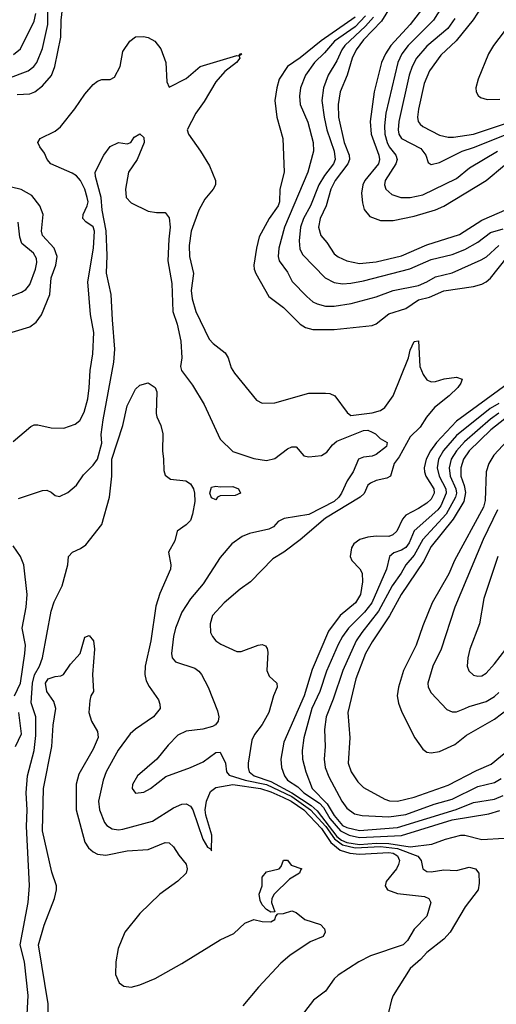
# Model space of a CAD drawing. Header units: inches. Extents: x 1305375 to 1407406, y 744550 to 841633.
# Tile 388 of 509: x 1371462 to 1373718, y 811408 to 816072. Entities that reach past the tile are written whole.
import ezdxf

# ---------------------------------------------------------------- set-up
doc = ezdxf.new("R2010")
doc.units = ezdxf.units.IN
doc.header["$MEASUREMENT"] = 0
doc.layers.add('B3871', color=7, linetype='Continuous')

msp = doc.modelspace()

# ---------------------------------------------------------------- linework, layer by layer
at = {"layer": 'B3871', "color": 5}
for points, elevation in [([(1371406, 815794), (1371500.9, 815830), (1371528.2, 815850), (1371543.4, 815870), (1371570, 815936.5), (1371594.2, 816050), (1371595.6, 816190)], 1240), ([(1373433.7, 816210), (1373310.9, 816049.1), (1373219.1, 815950), (1373193.1, 815910), (1373175.1, 815870), (1373139.3, 815730), (1373120.6, 815590), (1373125.7, 815530), (1373162.5, 815430), (1373165.4, 815410), (1373160.1, 815390), (1373096.1, 815310), (1373085.5, 815290), (1373079.4, 815250), (1373084.1, 815204.1), (1373092.6, 815172.6), (1373120.1, 815140.1), (1373170, 815120.5), (1373230, 815121.2), (1373330, 815141.8), (1373430, 815170.9), (1373470, 815189.2), (1373670, 815311.2), (1373756.4, 815383.6)], 1320), ([(1373690, 816199.3), (1373608.8, 816071.2), (1373528, 815972), (1373456.1, 815903.9), (1373402.7, 815830), (1373377.2, 815770), (1373349.1, 815649.1), (1373345, 815610), (1373348.9, 815590), (1373357.6, 815577.6), (1373370, 815566.7), (1373450, 815524.8), (1373490, 815515.5), (1373516.3, 815516.3), (1373610, 815530.3), (1373790, 815589.8)], 1380), ([(1371450, 815717.6), (1371510, 815721.6), (1371533.8, 815730), (1371570, 815759.5), (1371611.6, 815808.4), (1371627.7, 815850), (1371656.6, 815990), (1371657.6, 816070), (1371667.8, 816150)], 1220), ([(1373235.5, 816164.5), (1373175.2, 816064.8), (1373090, 815977.1), (1373054.1, 815930), (1373036.5, 815890), (1373012.8, 815810), (1372979.3, 815730), (1372969.1, 815670), (1372970.8, 815610), (1372998.5, 815490), (1373022, 815430), (1373022.6, 815410), (1373015.6, 815390), (1372955.3, 815310), (1372934.8, 815270), (1372912, 815190), (1372883.8, 815130), (1372876.6, 815090), (1372888.1, 815050), (1372916.1, 815016.1), (1372950, 814962.7), (1372970, 814948.3), (1373010, 814930.1), (1373070, 814917.7), (1373150, 814925.7), (1373270, 814954.3), (1373390, 815006.3), (1373544.5, 815055.5), (1373650, 815122.2), (1373770, 815174.1)], 1280), ([(1373459.4, 816130), (1373420.4, 816070), (1373300.3, 815950), (1373271.3, 815910), (1373252, 815870), (1373195.9, 815630), (1373188.5, 815570), (1373190.6, 815530), (1373201.3, 815490), (1373211.3, 815470), (1373242.4, 815430), (1373248.1, 815410), (1373242.2, 815390), (1373192.7, 815310), (1373188.8, 815290), (1373195.2, 815270), (1373223.6, 815243.6), (1373266.8, 815230), (1373310, 815229.6), (1373370, 815242.4), (1373530, 815320.1), (1373591.4, 815370), (1373723.4, 815450)], 1340), ([(1371432.3, 815907.7), (1371465.9, 815934.1), (1371530, 816064.9), (1371537.7, 816102.3)], 1260), ([(1373050, 816084.3), (1372888.2, 815971.8), (1372790, 815892), (1372730.1, 815850), (1372690.1, 815790), (1372678.8, 815750), (1372670.1, 815690), (1372679.4, 815610), (1372707.2, 815510), (1372713.8, 815350), (1372693.8, 815270), (1372692.4, 815210), (1372686, 815190), (1372642.1, 815130), (1372595.8, 815044.2), (1372582.1, 814990), (1372570.1, 814910.1), (1372571.4, 814890), (1372579.4, 814870), (1372641.2, 814761.2), (1372710, 814708.4), (1372790, 814629.4), (1372814.7, 814614.7), (1372850, 814605.4), (1372950, 814604.1), (1373130, 814623.7), (1373150, 814632.3), (1373210, 814678.4), (1373290, 814704.3), (1373350, 814744.9), (1373402.7, 814757.3), (1373470, 814787.7), (1373610, 814809), (1373650, 814820.1), (1373670, 814830.1), (1373690, 814848.5), (1373770, 814947.5)], 1220), ([(1373098.2, 816090), (1373050, 816038.9), (1372951.8, 815970), (1372905.2, 815914.8), (1372858.1, 815870), (1372814, 815810), (1372791.2, 815750), (1372786.4, 815710), (1372788.9, 815670), (1372826.2, 815586.2), (1372851.7, 815490), (1372853.3, 815450), (1372826, 815350), (1372715.3, 815090), (1372688.6, 814990), (1372685.8, 814950), (1372690.8, 814930), (1372730, 814876.2), (1372752.4, 814832.4), (1372820.8, 814760.8), (1372850, 814735.8), (1372870, 814726.1), (1372910, 814715.4), (1372950, 814715.5), (1373031.6, 814728.4), (1373150, 814759.3), (1373230, 814789.6), (1373350, 814813.1), (1373389.8, 814830), (1373430, 814855), (1373510, 814873.2), (1373646, 814934), (1373671.4, 814948.6), (1373730, 815002.2)], 1240), ([(1373136.2, 816083.8), (1373098.9, 816041.1), (1373000.8, 815950), (1372986.3, 815930), (1372963.1, 815876.9), (1372922.4, 815810), (1372900.6, 815750), (1372892.9, 815690), (1372902.7, 815610), (1372916.1, 815550), (1372950.4, 815450), (1372955, 815410), (1372947.1, 815390), (1372905, 815335), (1372877.2, 815290), (1372838.6, 815190), (1372805.9, 815130), (1372791.3, 815090), (1372784.4, 815024.4), (1372787.5, 814987.5), (1372799.9, 814959.9), (1372907.6, 814850), (1372950, 814826.7), (1372990, 814821.6), (1373030, 814823.7), (1373090, 814834.9), (1373308.2, 814891.8), (1373410, 814937), (1373510, 814960.3), (1373570, 814983.9), (1373630, 815017.8), (1373690, 815064), (1373750, 815081.9)], 1260), ([(1373521.7, 816078.3), (1373488.7, 816030), (1373390, 815947), (1373341, 815890), (1373319.1, 815850), (1373305.9, 815810), (1373257.1, 815590), (1373253.3, 815550), (1373257.1, 815530), (1373270, 815509.6), (1373361.4, 815461.4), (1373384.6, 815430), (1373395.2, 815395.3), (1373410, 815386.9), (1373450, 815396.3), (1373557.2, 815450), (1373610, 815466.4), (1373820.3, 815550)], 1360), ([(1373781.5, 816050), (1373704.2, 815950), (1373681.7, 815910), (1373632.3, 815790), (1373622, 815750), (1373623.6, 815730), (1373632.7, 815712.7), (1373643.4, 815703.4), (1373674.3, 815694.3), (1373735.4, 815695.4)], 1420), ([(1371430, 814073.8), (1371514.6, 814145.4), (1371530, 814153.1), (1371547.3, 814152.7), (1371610, 814138.7), (1371670, 814137.5), (1371724.2, 814155.8), (1371746.5, 814173.5), (1371766.4, 814213.6), (1371783.4, 814276.6), (1371790.9, 814329.1), (1371794.5, 814410), (1371808, 814490), (1371811.9, 814590), (1371796.1, 814676.1), (1371783.7, 814830), (1371811.2, 814990), (1371815.5, 815070), (1371810, 815091.8), (1371774.2, 815114.2), (1371760.2, 815130), (1371761.9, 815150), (1371781.4, 815190), (1371785, 815210), (1371781.6, 815230), (1371769.5, 815270), (1371750, 815311.2), (1371730, 815332.2), (1371710, 815344.9), (1371609.6, 815390), (1371591.5, 815410), (1371579.3, 815439.3), (1371556.2, 815470), (1371547.6, 815490), (1371558.4, 815510), (1371630, 815544.8), (1371655.1, 815564.9), (1371723.2, 815650), (1371770, 815720.3), (1371810, 815765.7), (1371830, 815781.3), (1371850, 815788.5), (1371890, 815788.5), (1371910, 815800.5), (1371938, 815850), (1371950, 815922), (1371983.6, 815970), (1372009.2, 815990.8), (1372047.2, 815992.8), (1372070, 815987.7), (1372100.6, 815970), (1372130, 815934), (1372153.4, 815870), (1372158.3, 815778.3), (1372170, 815752.2), (1372250, 815793.6), (1372316.2, 815850), (1372490, 815902.3), (1372499.3, 815900.7), (1372504.5, 815910), (1372514, 815910), (1372501.1, 815898.9), (1372504.2, 815890), (1372488.1, 815870), (1372432.4, 815827.6), (1372390, 815777.7), (1372335.5, 815684.5), (1372295.1, 815630), (1372254.6, 815550), (1372261.3, 815530), (1372318, 815450), (1372360, 815380), (1372389.1, 815310), (1372387.9, 815290), (1372377.7, 815270), (1372338.6, 815221.4), (1372310, 815169.7), (1372273.6, 815070), (1372263.4, 815003.4), (1372265.1, 814950), (1372284.3, 814870), (1372272.7, 814790), (1372278.3, 814750), (1372296, 814690), (1372359.2, 814559.2), (1372377.9, 814537.9), (1372435, 814495), (1372448.4, 814470), (1372463.4, 814423.4), (1372478.6, 814398.6), (1372583.1, 814270), (1372610, 814255.6), (1372670, 814257.8), (1372830, 814302.7), (1372910, 814303.9), (1372930, 814301.5), (1372954.4, 814290), (1373012.1, 814212.1), (1373030, 814197.4), (1373130.6, 814209.4), (1373170, 814220.7), (1373190, 814235.5), (1373230, 814290.1), (1373301.7, 814470), (1373310, 814506.7), (1373330, 814547.2), (1373350, 814550.3), (1373356.6, 814430), (1373371.8, 814391.8), (1373390, 814366.6), (1373410, 814356.8), (1373430, 814358.3), (1373471.3, 814371.3), (1373530, 814379), (1373556.5, 814370), (1373550.9, 814350), (1373535.3, 814330), (1373494.7, 814290), (1373425.4, 814234.6), (1373388.1, 814190), (1373358, 814142), (1373310, 814095.9), (1373258.6, 814001.4), (1373235.3, 813970), (1373217.1, 813910), (1373199.4, 813900.6), (1373150, 813889.9), (1373122.4, 813877.6), (1373110, 813867.1), (1373092.2, 813827.8), (1373073, 813810), (1372910, 813710.7), (1372790, 813607.7), (1372712.9, 813550), (1372660.8, 813519.2), (1372555, 813410), (1372505.4, 813374.6), (1372429.5, 813310.5), (1372374, 813250), (1372362.7, 813210), (1372365.6, 813170), (1372373.7, 813150), (1372390, 813130.4), (1372413.7, 813113.7), (1372490, 813079.6), (1372510, 813079.1), (1372590, 813109.1), (1372610, 813112), (1372625.7, 813105.7), (1372633.5, 813093.5), (1372636, 813076), (1372631.8, 812990), (1372643.3, 812963.3), (1372679, 812930), (1372681.3, 812910), (1372663.9, 812870), (1372640.6, 812790), (1372610, 812733.6), (1372573.7, 812686.3), (1372561.2, 812658.8), (1372544, 812550), (1372542.7, 812530), (1372547.5, 812510), (1372571, 812490), (1372650, 812463.3), (1372750, 812410.7), (1372841.5, 812350), (1372870, 812324.8), (1372962.9, 812202.8), (1372985.7, 812185.7), (1373010, 812175.2), (1373070, 812164.7), (1373150, 812171.3), (1373210, 812169.7), (1373310, 812154.4), (1373413.1, 812166.9), (1373478, 812190), (1373550, 812208.7), (1373570, 812209.3), (1373650, 812188.2), (1373755.4, 812195.4)], 1180), ([(1371455.2, 813804.8), (1371570, 813842.3), (1371590, 813843.1), (1371610, 813834.9), (1371630, 813818), (1371650, 813814.4), (1371690, 813833.1), (1371730, 813867.4), (1371764.1, 813915.9), (1371810, 813962), (1371830.4, 813990), (1371850, 814066), (1371848, 814108), (1371856.5, 814176.5), (1371906.5, 814450), (1371912.3, 814512.3), (1371900.2, 814650), (1371895.3, 814770), (1371871.8, 814871.8), (1371875.7, 814955.7), (1371871.7, 815071.7), (1371852.7, 815170), (1371846.5, 815230), (1371820.4, 815330), (1371819.4, 815350), (1371859.7, 815430), (1371890, 815472), (1371930, 815490.6), (1371970, 815484), (1371988, 815490), (1372003.9, 815516.1), (1372030, 815532.2), (1372050, 815514.8), (1372050.2, 815490.2), (1372017.8, 815410), (1371976.2, 815350), (1371961.9, 815270), (1371965.4, 815230), (1371990, 815204.6), (1372070, 815166), (1372110, 815159.5), (1372150, 815159.5), (1372170, 815133.4), (1372174.6, 815090), (1372167.2, 815032.8), (1372163.4, 814930), (1372182.2, 814822.2), (1372185.9, 814690), (1372206.7, 814630), (1372224.6, 814550), (1372228.7, 814471.3), (1372223.2, 814430), (1372227.2, 814410), (1372280.3, 814340.3), (1372335.5, 814250), (1372410, 814084.6), (1372470, 814026.3), (1372570, 813993.4), (1372630, 813983.9), (1372670, 813994), (1372730, 814039.6), (1372750, 814048.9), (1372770, 814048.4), (1372806.9, 814006.9), (1372830, 814002.3), (1372890, 814008.1), (1372916.1, 814023.9), (1372942.3, 814057.7), (1372963.6, 814076.4), (1373090, 814126.2), (1373110, 814127.6), (1373130, 814118.9), (1373145.5, 814110), (1373167.7, 814087.8), (1373200.7, 814070), (1373198.5, 814050), (1373150, 814012.5), (1373130, 814004.5), (1373090, 814000.2), (1373066.3, 813990), (1373039.8, 813930), (1373012.6, 813887.4), (1372986, 813830), (1372973.2, 813810), (1372950.6, 813790), (1372830, 813728.4), (1372713, 813710), (1372685.4, 813694.5), (1372663.8, 813670), (1372641.8, 813658.2), (1372550, 813638.3), (1372515.5, 813624.5), (1372465.4, 813590), (1372410, 813525.2), (1372330, 813400.7), (1372270, 813329.7), (1372230, 813266.3), (1372198.5, 813190), (1372189.5, 813150), (1372180.9, 813070), (1372183.8, 813050), (1372199.6, 813030), (1372290, 813000.9), (1372310, 812986.2), (1372322, 812970), (1372354.3, 812910), (1372397.7, 812797.7), (1372404.4, 812770), (1372401.1, 812750), (1372388, 812732), (1372375.1, 812724.9), (1372328, 812712), (1372250, 812701.9), (1372210, 812683.5), (1372163.8, 812636.2), (1372110.2, 812569.8), (1372019.6, 812490), (1371996, 812450), (1371994, 812430), (1372010, 812408.9), (1372050, 812412.9), (1372080.5, 812430), (1372153, 812487), (1372270, 812530.2), (1372330, 812557.5), (1372390, 812600.9), (1372410, 812603), (1372435.6, 812550), (1372441.1, 812510), (1372454, 812494), (1372529.4, 812470), (1372630, 812449.8), (1372750, 812392.5), (1372838.4, 812330), (1372910.5, 812250), (1372951.5, 812191.5), (1372990, 812163.3), (1373050, 812149.4), (1373170, 812155.6), (1373250, 812146.9), (1373346.5, 812110), (1373362.1, 812090), (1373370.8, 812050.7), (1373390, 812037.1), (1373410, 812035.1), (1373470, 812045.9), (1373530, 812042.4), (1373590, 812057.1), (1373619.5, 812050), (1373635.5, 812030), (1373637.6, 811982.4), (1373632.5, 811950), (1373570.2, 811870), (1373500.2, 811750), (1373470, 811716.3), (1373390, 811653), (1373359.5, 811620.5), (1373310, 811578.4), (1373230.3, 811450), (1373221.3, 811430), (1373208.2, 811370)], 1160), ([(1371390, 814581.7), (1371510, 814617.8), (1371539.9, 814640.1), (1371565, 814675), (1371605, 814770), (1371611.1, 814850), (1371632.5, 814910), (1371638.3, 814950), (1371624.3, 814990), (1371569.3, 815050), (1371564.1, 815070), (1371571.9, 815150), (1371557.5, 815190), (1371519.7, 815239.7), (1371468.4, 815268.4), (1371370, 815291.6)], 1220), ([(1371390, 814749.3), (1371470, 814782.2), (1371490, 814794.4), (1371510, 814817.4), (1371536.6, 814890), (1371542.3, 814922.3), (1371540.6, 814940.6), (1371526.1, 814966.1), (1371472, 815012), (1371462, 815042), (1371453.7, 815113.7)], 1240), ([(1371495.2, 811330), (1371502.2, 811450), (1371484.3, 811610), (1371463.6, 811690), (1371501.9, 811890), (1371508.7, 811971.3), (1371494.1, 812250), (1371496.2, 812330), (1371491.8, 812410), (1371498.3, 812490), (1371529.9, 812610), (1371538.1, 812681.9), (1371537.2, 812770), (1371516.1, 812836.1), (1371522, 812930), (1371531.3, 812968.7), (1371554.8, 813010), (1371569.5, 813050), (1371609.9, 813270.1), (1371625, 813315), (1371662, 813390), (1371688.9, 813490), (1371693.3, 813530), (1371712, 813550), (1371750, 813567.3), (1371774.8, 813585.2), (1371850, 813681.1), (1371886.4, 813810), (1371897.8, 813910), (1371897.1, 813990), (1371950.6, 814150), (1371970, 814243), (1372010, 814322.6), (1372030, 814341.1), (1372070, 814351.6), (1372102.4, 814330), (1372110.2, 814310.2), (1372107.3, 814207.3), (1372110.3, 814190.3), (1372130.4, 814150), (1372139.5, 814110), (1372137.6, 814030), (1372143.1, 813990), (1372143.4, 813936.6), (1372150, 813914.8), (1372176.2, 813896.2), (1372247.6, 813887.6), (1372270, 813874.4), (1372284.1, 813850), (1372289.3, 813830), (1372290.2, 813789.8), (1372280.2, 813730), (1372270, 813699.5), (1372250, 813678.7), (1372206.4, 813650), (1372196.3, 813603.7), (1372166.7, 813550), (1372176.9, 813490), (1372175.6, 813470), (1372125.2, 813354.8), (1372105.9, 813294.1), (1372082, 813130), (1372055.3, 813010), (1372054.1, 812970), (1372060.8, 812940.8), (1372073.9, 812913.9), (1372118, 812850), (1372125.7, 812830), (1372127, 812810), (1372095.6, 812770), (1372010, 812712.3), (1371984.1, 812690), (1371927.3, 812612.7), (1371870.7, 812510), (1371856.4, 812470), (1371835, 812370), (1371839.5, 812330), (1371863, 812270), (1371874.7, 812254.7), (1371899.1, 812239.1), (1371930, 812235.1), (1371950, 812238.5), (1372090, 812276.3), (1372190, 812339.4), (1372230, 812355.5), (1372250, 812358), (1372270, 812347.1), (1372281.6, 812330), (1372328.8, 812190), (1372350, 812152.4), (1372364.7, 812144.7), (1372370, 812136), (1372371.3, 812210), (1372343.4, 812303.4), (1372339.9, 812330), (1372346, 812370), (1372364.4, 812415.6), (1372390, 812435.6), (1372470, 812448.8), (1372601.9, 812430), (1372650, 812415.4), (1372707.6, 812390), (1372747.5, 812370), (1372806.4, 812330), (1372890, 812240.5), (1372934.2, 812174.2), (1372979.1, 812139.1), (1373024.4, 812124.4), (1373070, 812119.5), (1373210, 812127.6), (1373230, 812123.4), (1373250, 812112.2), (1373260.1, 812090), (1373255.7, 812070), (1373245, 812050), (1373197.3, 811990), (1373191.5, 811970), (1373203.1, 811950), (1373250, 811933.2), (1373378.8, 811918.8), (1373399.3, 811910), (1373408.5, 811890), (1373390, 811826.2), (1373330, 811763.7), (1373297.2, 811710), (1373277.1, 811690), (1373122.6, 811637.4), (1373067.2, 811610), (1372970, 811546.9), (1372951, 811529), (1372910.2, 811469.8), (1372852.4, 811427.6), (1372782.7, 811337.3)], 1140), ([(1373770, 814345.5), (1373530, 814171.2), (1373434.8, 814070), (1373406.8, 814030), (1373386.9, 813990), (1373376.9, 813950), (1373377.7, 813930), (1373384.3, 813910), (1373422.9, 813850), (1373423.6, 813830), (1373410, 813801.3), (1373390, 813782.2), (1373350, 813756.9), (1373290, 813725.5), (1373273.4, 813706.6), (1373246.6, 813650), (1373228.5, 813631.5), (1373210, 813624.9), (1373150, 813626.1), (1373110, 813621.6), (1373071.7, 813610), (1373044.2, 813590), (1373032.1, 813570), (1373026.3, 813530), (1373033.8, 813510), (1373071.7, 813471.7), (1373082.7, 813450), (1373084.6, 813410), (1373075.7, 813350), (1373052.3, 813310), (1372979.6, 813250), (1372923.9, 813176.1), (1372846.6, 812993.4), (1372807.8, 812870), (1372711.6, 812650), (1372697.6, 812570), (1372701.4, 812530), (1372715.5, 812490), (1372730.1, 812470), (1372778.5, 812438.5), (1372806.2, 812410), (1372881.6, 812361.6), (1372900.5, 812340.5), (1372930, 812289), (1372980, 812230), (1373021.3, 812210), (1373070, 812198.6), (1373270, 812207.3), (1373510, 812282.5), (1373683.1, 812310), (1373734.2, 812325.8)], 1220), ([(1373730, 814253.9), (1373688.8, 814231.2), (1373530, 814102.3), (1373468.1, 814031.9), (1373445.1, 813990), (1373437.6, 813950), (1373448.1, 813910), (1373479.6, 813850), (1373481.3, 813830), (1373455.2, 813770), (1373441.3, 813750), (1373330, 813651), (1373305.1, 813594.9), (1373290, 813572.5), (1373270, 813559.4), (1373233.1, 813546.9), (1373212.4, 813530), (1373197.9, 813470), (1373128.3, 813310), (1373094.5, 813265.5), (1373018.3, 813190), (1372989.7, 813150), (1372970, 813112.9), (1372914.3, 812985.7), (1372882.2, 812890), (1372844, 812810), (1372807.3, 812670), (1372798.8, 812610), (1372800.9, 812570), (1372815.7, 812510), (1372846.5, 812430), (1372917.4, 812357.4), (1372950, 812301.8), (1372990, 812255.2), (1373010, 812245.4), (1373070, 812232.3), (1373250, 812245.3), (1373528.8, 812331.2), (1373610, 812364.6), (1373710, 812380.4), (1373750, 812397.7)], 1240), ([(1373730, 814208.6), (1373690, 814180.7), (1373567, 814073), (1373529.1, 814030), (1373504.7, 813990), (1373494.4, 813950), (1373499.1, 813910), (1373526.6, 813850), (1373529.6, 813830), (1373524.4, 813810), (1373480.6, 813730), (1373370.6, 813609.4), (1373330, 813536.4), (1373290, 813490), (1373268, 813450), (1373224.5, 813390), (1373160.5, 813270), (1373081, 813170), (1373054.7, 813130), (1372991.2, 812990), (1372945.6, 812854.4), (1372912, 812770), (1372904.2, 812710), (1372907.3, 812630), (1372903.9, 812570), (1372908.3, 812530), (1372926, 812486), (1372986.1, 812370), (1373010, 812336.8), (1373046.9, 812310), (1373083.3, 812303.3), (1373210, 812296.1), (1373290, 812308.1), (1373423.6, 812356.4), (1373510, 812379.9), (1373630, 812439.5), (1373710, 812458.5), (1373741.9, 812478.1)], 1260), ([(1373758.5, 814181.5), (1373692.2, 814130), (1373589.2, 814030), (1373563.6, 813990), (1373550.1, 813950), (1373550.1, 813910), (1373566.5, 813866.4), (1373572.7, 813832.7), (1373564, 813790), (1373513.2, 813706.8), (1373410, 813577.1), (1373374.1, 813505.9), (1373267.5, 813350), (1373212, 813248), (1373130, 813124.5), (1373099.3, 813070), (1373052.5, 812950), (1373015.3, 812790), (1373025, 812670), (1373016.3, 812550), (1373030.9, 812510), (1373062.3, 812462.3), (1373090, 812435.4), (1373190, 812379.3), (1373212, 812372), (1373250, 812371), (1373330, 812388.7), (1373490, 812445.6), (1373623.8, 812516.2), (1373693.6, 812546.4), (1373825.7, 812654.3)], 1280), ([(1373770, 814077.3), (1373706, 814010), (1373682.5, 813970), (1373670.4, 813930), (1373665.3, 813794.7), (1373657.1, 813762.9), (1373519.7, 813510), (1373493.3, 813446.7), (1373415.2, 813310), (1373370, 813201.3), (1373339.5, 813110), (1373278.4, 812990), (1373254.4, 812910), (1373249.4, 812870), (1373255.1, 812835.1), (1373271.6, 812791.6), (1373333.2, 812670), (1373370, 812616.9), (1373390, 812602.5), (1373410, 812598.9), (1373450, 812605.2), (1373521.1, 812638.9), (1373577.7, 812682.4), (1373710, 812759.3), (1373775.2, 812810)], 1320), ([(1373723.7, 813750), (1373656.2, 813610), (1373521.3, 813290), (1373456.6, 813090), (1373417, 813010), (1373393.4, 812930), (1373396.3, 812910), (1373410, 812883.6), (1373484.4, 812804.5), (1373510, 812793.8), (1373530, 812794.2), (1373570, 812809.4), (1373590, 812819.5), (1373670, 812842.1), (1373710, 812866.5), (1373730, 812885.9)], 1340), ([(1371437, 812870), (1371465.2, 812930), (1371486.5, 813070), (1371488.8, 813110), (1371473.1, 813190), (1371492.5, 813290), (1371497.3, 813350), (1371481, 813490), (1371464.8, 813530), (1371430, 813580.5)], 1160), ([(1373726.1, 813530), (1373659.1, 813330), (1373638.2, 813210), (1373593.5, 813090), (1373583.2, 813050), (1373579.7, 813010), (1373588.3, 812988.3), (1373610, 812967.5), (1373630, 812962), (1373650, 812964.1), (1373670, 812976.9), (1373710, 813021.6), (1373790, 813124.6)], 1360), ([(1371596.2, 811303.8), (1371596.1, 811410), (1371550.3, 811689.7), (1371577.1, 811782.9), (1371626.9, 811910), (1371636.5, 811950), (1371635.2, 811970), (1371614, 812034), (1371569.1, 812230), (1371574.8, 812430), (1371614, 812630), (1371620.2, 812730), (1371632.8, 812810), (1371622.6, 812842.6), (1371590, 812889.6), (1371583.2, 812930), (1371597, 812950), (1371630, 812961.3), (1371656.6, 812963.4), (1371669.6, 812970.4), (1371701.3, 813018.7), (1371747.3, 813070), (1371770, 813146.8), (1371790, 813154.8), (1371810.2, 813130.2), (1371816, 813090), (1371806.8, 812970), (1371810.6, 812890), (1371798.8, 812870), (1371793, 812847), (1371788.5, 812790), (1371801.3, 812750), (1371830, 812701), (1371832.3, 812672.3), (1371810, 812617.4), (1371741.6, 812498.4), (1371729, 812451), (1371729.1, 812329.1), (1371770, 812176.9), (1371786.7, 812150), (1371810, 812130.1), (1371830, 812120.1), (1371870, 812114.8), (1371970, 812135.2), (1372070, 812141), (1372150, 812174.8), (1372170, 812173.6), (1372190, 812153.7), (1372214.8, 812114.8), (1372250, 812071.8), (1372255.2, 812050), (1372249, 812030), (1372210, 811990.9), (1372125.5, 811930), (1372030, 811838.5), (1371959.2, 811750), (1371927.6, 811672.4), (1371916.1, 811610), (1371915.4, 811550), (1371932.6, 811510), (1371954.5, 811494.5), (1371990, 811488.9), (1372030, 811499.9), (1372102.8, 811530), (1372230, 811602.2), (1372410, 811714.1), (1372476.1, 811743.9), (1372527.9, 811792.1), (1372570, 811810.2), (1372610, 811801.1), (1372650, 811799.3), (1372669.2, 811810), (1372673.6, 811826.4), (1372684, 811836), (1372710, 811838), (1372750, 811851.2), (1372770, 811842.8), (1372812, 811810), (1372886.2, 811786.2), (1372905.5, 811765.5), (1372908, 811750), (1372899.1, 811730), (1372836.5, 811703.5), (1372741, 811639), (1372697.2, 811602.8), (1372591.6, 811490), (1372518.4, 811401.6)], 1120), ([(1371441.7, 812630), (1371470.6, 812690), (1371458.1, 812790)], 1160)]:
    msp.add_lwpolyline(points, dxfattribs=dict(at, elevation=elevation))
for points, elevation in [([(1372410, 813858.8), (1372470, 813860.4), (1372497.3, 813850), (1372506.8, 813830), (1372482, 813818), (1372410, 813817.2), (1372398, 813810), (1372390, 813798), (1372370, 813808), (1372361.3, 813830), (1372370, 813857.3), (1372390, 813862.8)], 1140), ([(1372650, 811845.2), (1372630, 811858), (1372610, 811879.5), (1372600, 811900), (1372595.1, 811930), (1372609.8, 811970), (1372608.9, 812010), (1372630, 812036.1), (1372689.6, 812050.4), (1372699.5, 812060.5), (1372710, 812090.4), (1372730, 812090.4), (1372746.8, 812066.8), (1372798, 812050), (1372792.7, 812047.3), (1372786.8, 812030), (1372738.3, 812001.7), (1372665.7, 811930), (1372656.1, 811910), (1372654.3, 811890), (1372670, 811846)], 1120)]:
    msp.add_lwpolyline(points, close=True, dxfattribs=dict(at, elevation=elevation))

doc.saveas('drawing.dxf')
